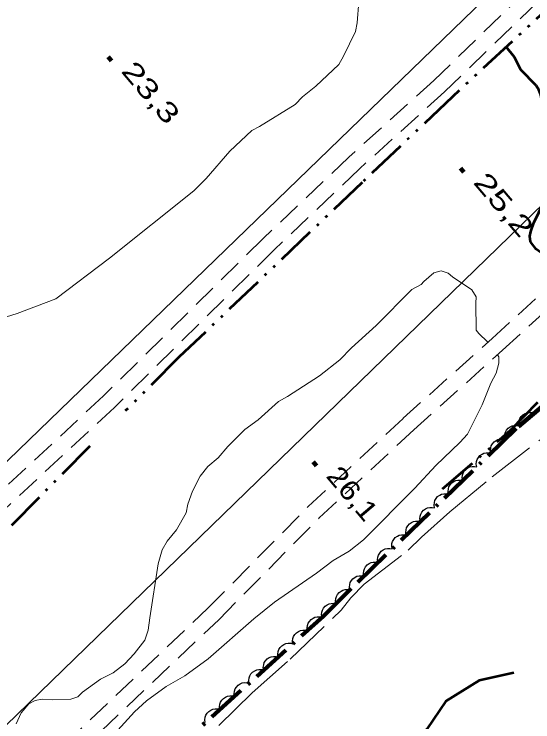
# Model space of a CAD drawing. Extents: x 386081 to 389416, y 5130568 to 5134082.
# Drawn here: x 388015.5 to 388094.8, y 5131665.7 to 5131773.9 of the extents above; entities that cross this region are included whole.
import ezdxf

# ---------------------------------------------------------------- set-up
doc = ezdxf.new("R2010")
doc.units = 0
doc.header["$LTSCALE"] = 1.2
for name, pattern in [('DASH_DOUBLE_DOT', [9.2, 5, -1.2, 0.3, -1.2, 0.3, -1.2]), ('DOT_DASHED', [7.7, 5, -1.2, 0.3, -1.2]), ('LONG_DASHED', [7.5, 6, -1.5]), ('MEDIUM_DASHED', [4.5, 3, -1.5])]:
    doc.linetypes.add(name, pattern=pattern)
for name, color, linetype, lineweight in [('19', 7, 'Continuous', 13), ('2', 7, 'Continuous', 13), ('3', 7, 'Continuous', 140), ('36', 7, 'Continuous', 13), ('4', 7, 'DASH_DOUBLE_DOT', 53), ('44', 7, 'Continuous', 25)]:
    doc.layers.add(name, color=color, linetype=linetype, lineweight=lineweight)

msp = doc.modelspace()

# ---------------------------------------------------------------- linework, layer by layer
at = {"layer": '19', "linetype": 'MEDIUM_DASHED'}
for points in [[(388282.14, 5131962.62), (388267.35, 5131948.34), (388256.62, 5131938.71), (388246.98, 5131929.01), (388238.1, 5131920.92), (388218.18, 5131901.17), (388208.78, 5131893.01), (388202.32, 5131887.57), (388193.56, 5131879.84), (388187.77, 5131873.71), (388181.31, 5131865.98), (388168.9, 5131851.36), (388154.33, 5131835.61), (388140.59, 5131822.91), (388129.39, 5131811.42), (388093.75, 5131777.43), (388079.63, 5131763.78), (388066.64, 5131752.03), (388053.58, 5131739.62), (388029.17, 5131715.55), (388005.81, 5131693.8), (387994.76, 5131683.73), (387979.46, 5131669.24), (387965.33, 5131656.4)], [(388283.79, 5131960.88), (388268.99, 5131946.59), (388258.32, 5131937.01), (388248.64, 5131927.28), (388239.76, 5131919.18), (388219.82, 5131899.41), (388210.34, 5131891.19), (388203.89, 5131885.75), (388195.23, 5131878.12), (388189.57, 5131872.12), (388170.71, 5131849.78), (388156.02, 5131833.9), (388142.27, 5131821.19), (388131.08, 5131809.71), (388095.41, 5131775.7), (388081.27, 5131762.03), (388068.28, 5131750.26), (388055.25, 5131737.88), (388030.83, 5131713.8), (388007.44, 5131692.04), (387996.4, 5131681.97), (387981.09, 5131667.48), (387966.97, 5131654.63)], [(388019.33, 5131658.63), (388045.13, 5131683.12), (388060.44, 5131698.63), (388074.94, 5131712.13), (388088.53, 5131724.32), (388096.74, 5131731.84), (388099.72, 5131734.62), (388102.64, 5131737.55), (388108.23, 5131741.08), (388111.21, 5131741.61), (388115.47, 5131741.05), (388118.5, 5131739.45), (388126.41, 5131733.38), (388132.43, 5131730.99), (388139.16, 5131729.51), (388145.97, 5131728.38), (388155.81, 5131727.82)], [(388020.99, 5131656.9), (388046.82, 5131681.41), (388062.12, 5131696.91), (388076.56, 5131710.36), (388090.14, 5131722.55), (388098.36, 5131730.08), (388101.39, 5131732.9), (388104.15, 5131735.68), (388109.11, 5131738.8), (388111.27, 5131739.18), (388114.73, 5131738.72), (388117.19, 5131737.43), (388125.22, 5131731.28), (388131.72, 5131728.69), (388138.71, 5131727.16), (388145.7, 5131726), (388155.69, 5131725.42)]]:
    msp.add_lwpolyline(points, dxfattribs=at)
at = {"layer": '2'}
for points in [[(388012.84, 5131727.16), (388015.98, 5131728.13), (388021.91, 5131730.41), (388030.11, 5131736.61), (388042.98, 5131746.88), (388044.84, 5131748.8), (388048.48, 5131752.96), (388051.83, 5131756.11), (388052.98, 5131756.71), (388058.44, 5131760.09), (388059.55, 5131761.25), (388061.6, 5131762.88), (388065.11, 5131766.21), (388065.84, 5131767.48), (388067.65, 5131771.23), (388067.92, 5131772.59), (388068.19, 5131775.83)], [(388077.71, 5131732.59), (388078.1, 5131733.05), (388079.64, 5131734.34), (388080.77, 5131734.65), (388081.81, 5131734.33), (388082.48, 5131733.76), (388085.45, 5131731.76), (388086.09, 5131730.68), (388086.03, 5131729.74), (388086.12, 5131725.59), (388086.51, 5131725.09), (388087.85, 5131723.82), (388087.9, 5131723.75)], [(388015.82, 5131665.45), (388016.61, 5131667.13), (388017.78, 5131668.48), (388018.73, 5131669), (388019.8, 5131669.23), (388021.39, 5131669.12), (388024.21, 5131669.22), (388025.24, 5131669.58), (388025.96, 5131670.26), (388028.72, 5131672.29), (388030.67, 5131673.26), (388032.42, 5131674.61), (388033.88, 5131676.13), (388035.49, 5131678.23), (388036.01, 5131679.76), (388036.23, 5131681.62), (388037.51, 5131689.91), (388038.15, 5131692.05), (388038.9, 5131693.37), (388040.31, 5131695.09), (388041.82, 5131697.7), (388042.05, 5131699), (388042.76, 5131700.98), (388043.94, 5131703.28), (388045.11, 5131704.76), (388046.69, 5131706.11), (388048.18, 5131707.84), (388050.78, 5131710.41), (388052.78, 5131711.92), (388055.91, 5131714.72), (388057.28, 5131715.48), (388062.19, 5131718.61), (388065.28, 5131721.05), (388067.08, 5131722.92), (388070.8, 5131726.3), (388076.29, 5131731.8), (388077.71, 5131732.59)], [(388089.34, 5131721.83), (388089.55, 5131721.54), (388089.58, 5131720.58), (388089.15, 5131719.03), (388088.36, 5131717.48), (388087.03, 5131714.18), (388084.78, 5131709.69), (388083.61, 5131708.41), (388079.92, 5131704.91), (388076.73, 5131701.47), (388068.89, 5131693.54), (388066.72, 5131691.84), (388064.27, 5131690.4), (388061.69, 5131688.46), (388055.29, 5131684.03), (388052.15, 5131681.48), (388045.18, 5131675.4), (388041.62, 5131672.8), (388038.76, 5131671.13), (388035.75, 5131668.98), (388033.9, 5131667.25), (388030.85, 5131663.9)]]:
    msp.add_lwpolyline(points, dxfattribs=at)
at = {"layer": '2', "linetype": 'LONG_DASHED'}
msp.add_lwpolyline([(388046.77, 5131665.21), (388051.89, 5131670.16), (388057.68, 5131675.32), (388065.46, 5131682.8), (388066.93, 5131684.68), (388069, 5131686.8), (388075.73, 5131691.98), (388077.73, 5131693.98), (388082.05, 5131697.86), (388088.54, 5131703.2), (388097.5, 5131710.13)], dxfattribs=at)
at = {"layer": '3'}
for p, q in [((388029.91, 5131767.35), (388030.42, 5131766.74)), ((388083.69, 5131750.36), (388084.2, 5131749.75)), ((388061.21, 5131705.47), (388061.72, 5131704.86))]:
    msp.add_line(p, q, dxfattribs=at)
at = {"layer": '36', "lineweight": 25}
for points in [[(387556.24, 5131263.48), (387630.23, 5131333.84), (387913.32, 5131607.74), (388190.17, 5131875.78), (388476.11, 5132152.28), (388734, 5132401.95), (388752.8, 5132419.88)], [(388771.01, 5132397.91), (388761.9, 5132388.83), (388496, 5132131.53), (388210.06, 5131855.46), (387933.77, 5131587.05), (387650.79, 5131312.73), (387574.6, 5131241.62)]]:
    msp.add_lwpolyline(points, dxfattribs=at)
at = {"layer": '4'}
for points in [[(388509.84, 5132173.5), (388498.09, 5132162.32), (388486.08, 5132150.21), (388452.65, 5132119.04), (388425.34, 5132092.82), (388408.71, 5132076.16), (388380.87, 5132048.93), (388336.66, 5132007.11), (388316.82, 5131987.41), (388286.04, 5131957.9), (388265.6, 5131938.66), (388258.2, 5131931.33), (388243.56, 5131917.24), (388188.2, 5131863.19), (388175.4, 5131851.16), (388167.99, 5131843.08), (388143.47, 5131819.66), (388122.41, 5131799.09), (388099.68, 5131777.22), (388082.54, 5131761.33), (388068.7, 5131748.19), (388040.7, 5131721.46), (388032.5, 5131713.26)], [(388098.3, 5131735.44), (388096.87, 5131736.82), (388095.26, 5131737.98), (388094.4, 5131739.08), (388094.28, 5131739.96), (388094.45, 5131740.7), (388094.91, 5131741.99), (388096.42, 5131745.15), (388096.84, 5131746.48), (388097.52, 5131751.51), (388097.4, 5131752.63), (388097.51, 5131755.17), (388097.41, 5131757.11), (388097.2, 5131757.79), (388096.52, 5131759.36), (388096.23, 5131760.25), (388095.95, 5131761.57), (388095.68, 5131762.32), (388095.25, 5131762.98), (388092.94, 5131765.41), (388091.94, 5131767.34), (388090.69, 5131768.88)], [(388080.98, 5131701.34), (388091.34, 5131710.3), (388100.92, 5131720.09), (388110.08, 5131729.22), (388110.57, 5131729.49), (388110.9, 5131729.82), (388111.83, 5131730.79), (388112.14, 5131731.3), (388112.18, 5131731.87), (388111.58, 5131732.82)], [(388027.08, 5131707.86), (388012.81, 5131693.41), (387991.16, 5131673.07), (387974.96, 5131658.26), (387947.24, 5131631.05), (387922.93, 5131608.07), (387900.28, 5131585.38), (387852.99, 5131540.26), (387840.49, 5131527.49), (387827.34, 5131515.68), (387825.93, 5131514.8), (387825.37, 5131514.55), (387822.29, 5131513.55), (387818.52, 5131511.87), (387817.89, 5131511.24), (387816.08, 5131508.96), (387813.47, 5131505.36)], [(388091.86, 5131673.21), (388086.57, 5131672.07), (388081.45, 5131668.91), (388078.55, 5131664.63), (388074.85, 5131660.37), (388070.18, 5131656.66), (388060.73, 5131648.38), (388056.43, 5131642.87), (388053.11, 5131637.78), (388050.12, 5131634.45), (388045.62, 5131630.61), (388040.33, 5131625.88), (388032.62, 5131619.61), (388029.8, 5131616.88), (388026.5, 5131612.59), (388022.28, 5131607.98), (388016.73, 5131603.37), (388011.65, 5131600.3), (388006.38, 5131595.68), (387999.79, 5131591.9), (387993.81, 5131587.68), (387989.25, 5131583), (387979.78, 5131570.68), (387999.99, 5131556.58)]]:
    msp.add_lwpolyline(points, dxfattribs=at)
at = {"layer": '44', "linetype": 'DOT_DASHED', "lineweight": 90}
msp.add_lwpolyline([(388038.84, 5131660.33), (388062.77, 5131681.88), (388068.01, 5131687.08), (388092.55, 5131710.88), (388096.16, 5131713.95)], dxfattribs=at)
at = {"layer": '44'}
for points in [[(388092.66, 5131710.97), (388092.61, 5131711.39), (388092.69, 5131711.79), (388092.79, 5131712.1), (388092.99, 5131712.39), (388093.25, 5131712.65), (388093.58, 5131712.85), (388093.88, 5131712.98), (388094.22, 5131713.03), (388094.6, 5131713.01), (388094.94, 5131712.91)], [(388090.5, 5131708.89), (388090.42, 5131709.3), (388090.47, 5131709.7), (388090.56, 5131710.02), (388090.74, 5131710.33), (388090.98, 5131710.6), (388091.29, 5131710.82), (388091.58, 5131710.98), (388091.93, 5131711.04), (388092.3, 5131711.05), (388092.65, 5131710.98)], [(388088.34, 5131706.8), (388088.27, 5131707.21), (388088.32, 5131707.62), (388088.4, 5131707.94), (388088.58, 5131708.24), (388088.83, 5131708.52), (388089.14, 5131708.73), (388089.43, 5131708.89), (388089.77, 5131708.95), (388090.14, 5131708.96), (388090.5, 5131708.89)], [(388086.19, 5131704.71), (388086.12, 5131705.12), (388086.17, 5131705.53), (388086.25, 5131705.85), (388086.43, 5131706.15), (388086.67, 5131706.43), (388086.99, 5131706.64), (388087.27, 5131706.8), (388087.62, 5131706.87), (388087.99, 5131706.87), (388088.34, 5131706.8)], [(388084.04, 5131702.62), (388083.96, 5131703.03), (388084.01, 5131703.44), (388084.09, 5131703.76), (388084.28, 5131704.06), (388084.52, 5131704.34), (388084.83, 5131704.56), (388085.12, 5131704.71), (388085.47, 5131704.78), (388085.84, 5131704.79), (388086.19, 5131704.71)], [(388081.88, 5131700.53), (388081.81, 5131700.95), (388081.86, 5131701.35), (388081.94, 5131701.67), (388082.12, 5131701.97), (388082.36, 5131702.25), (388082.68, 5131702.47), (388082.97, 5131702.62), (388083.31, 5131702.69), (388083.68, 5131702.7), (388084.04, 5131702.62)], [(388079.73, 5131698.45), (388079.66, 5131698.86), (388079.71, 5131699.26), (388079.79, 5131699.58), (388079.97, 5131699.88), (388080.21, 5131700.16), (388080.53, 5131700.38), (388080.81, 5131700.53), (388081.16, 5131700.6), (388081.53, 5131700.61), (388081.88, 5131700.53)], [(388077.58, 5131696.36), (388077.5, 5131696.77), (388077.55, 5131697.17), (388077.63, 5131697.49), (388077.82, 5131697.79), (388078.06, 5131698.07), (388078.37, 5131698.29), (388078.66, 5131698.45), (388079.01, 5131698.51), (388079.38, 5131698.52), (388079.73, 5131698.45)], [(388075.42, 5131694.27), (388075.35, 5131694.68), (388075.4, 5131695.08), (388075.48, 5131695.4), (388075.66, 5131695.7), (388075.9, 5131695.98), (388076.22, 5131696.2), (388076.51, 5131696.36), (388076.85, 5131696.42), (388077.22, 5131696.43), (388077.58, 5131696.36)], [(388073.27, 5131692.18), (388073.2, 5131692.59), (388073.24, 5131693), (388073.33, 5131693.32), (388073.51, 5131693.62), (388073.75, 5131693.9), (388074.07, 5131694.11), (388074.35, 5131694.27), (388074.7, 5131694.33), (388075.07, 5131694.34), (388075.42, 5131694.27)], [(388071.12, 5131690.09), (388071.04, 5131690.5), (388071.09, 5131690.91), (388071.17, 5131691.23), (388071.36, 5131691.53), (388071.6, 5131691.81), (388071.91, 5131692.02), (388072.2, 5131692.18), (388072.55, 5131692.25), (388072.92, 5131692.25), (388073.27, 5131692.18)], [(388068.96, 5131688), (388068.89, 5131688.41), (388068.94, 5131688.82), (388069.02, 5131689.14), (388069.2, 5131689.44), (388069.44, 5131689.72), (388069.76, 5131689.94), (388070.05, 5131690.09), (388070.39, 5131690.16), (388070.76, 5131690.16), (388071.12, 5131690.09)], [(388066.82, 5131685.9), (388066.74, 5131686.31), (388066.79, 5131686.72), (388066.87, 5131687.04), (388067.04, 5131687.34), (388067.28, 5131687.62), (388067.6, 5131687.84), (388067.88, 5131688), (388068.23, 5131688.07), (388068.6, 5131688.08), (388068.95, 5131688.01)], [(388064.69, 5131683.79), (388064.61, 5131684.2), (388064.66, 5131684.6), (388064.74, 5131684.92), (388064.92, 5131685.23), (388065.15, 5131685.51), (388065.47, 5131685.73), (388065.75, 5131685.89), (388066.1, 5131685.96), (388066.47, 5131685.97), (388066.82, 5131685.9)], [(388062.56, 5131681.67), (388062.49, 5131682.08), (388062.53, 5131682.49), (388062.61, 5131682.81), (388062.79, 5131683.11), (388063.02, 5131683.4), (388063.34, 5131683.62), (388063.62, 5131683.77), (388063.97, 5131683.84), (388064.34, 5131683.86), (388064.69, 5131683.79)], [(388060.32, 5131679.68), (388060.27, 5131680.09), (388060.33, 5131680.49), (388060.42, 5131680.81), (388060.62, 5131681.1), (388060.87, 5131681.37), (388061.19, 5131681.58), (388061.48, 5131681.72), (388061.83, 5131681.78), (388062.2, 5131681.77), (388062.55, 5131681.68)], [(388058.09, 5131677.67), (388058.04, 5131678.08), (388058.1, 5131678.48), (388058.19, 5131678.8), (388058.39, 5131679.1), (388058.64, 5131679.37), (388058.96, 5131679.57), (388059.26, 5131679.72), (388059.6, 5131679.77), (388059.97, 5131679.76), (388060.32, 5131679.68)], [(388055.87, 5131675.66), (388055.81, 5131676.08), (388055.87, 5131676.48), (388055.97, 5131676.79), (388056.16, 5131677.09), (388056.41, 5131677.36), (388056.73, 5131677.56), (388057.03, 5131677.71), (388057.37, 5131677.76), (388057.74, 5131677.76), (388058.09, 5131677.67)], [(388053.64, 5131673.65), (388053.58, 5131674.07), (388053.64, 5131674.47), (388053.74, 5131674.79), (388053.93, 5131675.08), (388054.18, 5131675.35), (388054.5, 5131675.56), (388054.8, 5131675.7), (388055.14, 5131675.75), (388055.52, 5131675.75), (388055.87, 5131675.66)], [(388051.41, 5131671.65), (388051.35, 5131672.06), (388051.41, 5131672.46), (388051.51, 5131672.78), (388051.7, 5131673.07), (388051.95, 5131673.34), (388052.28, 5131673.55), (388052.57, 5131673.69), (388052.92, 5131673.75), (388053.29, 5131673.74), (388053.64, 5131673.65)], [(388049.18, 5131669.64), (388049.12, 5131670.05), (388049.18, 5131670.45), (388049.28, 5131670.77), (388049.47, 5131671.07), (388049.72, 5131671.34), (388050.05, 5131671.54), (388050.34, 5131671.69), (388050.69, 5131671.74), (388051.06, 5131671.73), (388051.41, 5131671.65)], [(388046.95, 5131667.63), (388046.89, 5131668.05), (388046.95, 5131668.45), (388047.05, 5131668.76), (388047.24, 5131669.06), (388047.49, 5131669.33), (388047.82, 5131669.53), (388048.11, 5131669.68), (388048.46, 5131669.73), (388048.83, 5131669.73), (388049.18, 5131669.64)], [(388044.72, 5131665.62), (388044.66, 5131666.04), (388044.72, 5131666.44), (388044.82, 5131666.76), (388045.01, 5131667.05), (388045.26, 5131667.32), (388045.59, 5131667.53), (388045.88, 5131667.67), (388046.23, 5131667.72), (388046.6, 5131667.72), (388046.95, 5131667.63)]]:
    msp.add_lwpolyline(points, dxfattribs=at)

# ---------------------------------------------------------------- texts
at = {"layer": '3'}
for s, width, p in [('23,3   ', 1.4, (388031.74, 5131765.13)), ('25,2   ', 1.45, (388085.52, 5131748.14)), ('26,1   ', 1.2, (388063.04, 5131703.25))]:
    msp.add_text(s, height=3, rotation=310.294, dxfattribs=dict(at, width=width)).set_placement(p)

doc.saveas('drawing.dxf')
